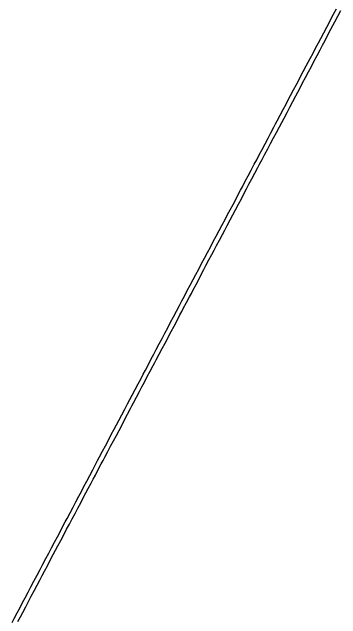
# Model space of a CAD drawing. Extents: x 0 to 34, y 0 to 22.
# Drawn here: x 5.5696 to 5.6524, y 20.1381 to 20.2909 of the extents above; entities that cross this region are included whole.
import ezdxf

# ---------------------------------------------------------------- set-up
doc = ezdxf.new("R2010")
doc.units = 0
doc.layers.add('GM_X_Interstate_Route', color=7, linetype='Continuous')

msp = doc.modelspace()

# ---------------------------------------------------------------- linework, layer by layer
at = {"layer": 'GM_X_Interstate_Route'}
for points in [[(5.569556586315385, 20.137193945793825), (5.570073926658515, 20.13817378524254), (5.570811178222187, 20.139573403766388), (5.571548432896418, 20.140973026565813), (5.572185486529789, 20.14218279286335), (5.5728225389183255, 20.14339203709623), (5.573565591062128, 20.144789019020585), (5.574308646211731, 20.146186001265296), (5.5750517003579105, 20.147582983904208), (5.575450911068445, 20.148333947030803), (5.57585065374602, 20.149084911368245), (5.576587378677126, 20.15048505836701), (5.5773241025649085, 20.15188520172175), (5.578060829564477, 20.15328534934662), (5.578769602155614, 20.154631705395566), (5.579478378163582, 20.155978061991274), (5.580219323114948, 20.157376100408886), (5.580960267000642, 20.15877413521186), (5.581701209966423, 20.160172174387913), (5.5824421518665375, 20.161570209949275), (5.582927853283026, 20.16248571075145), (5.583413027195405, 20.16340121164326), (5.58415239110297, 20.164799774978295), (5.584892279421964, 20.166198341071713), (5.585631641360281, 20.1675969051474), (5.5863715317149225, 20.168995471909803), (5.587005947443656, 20.170195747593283), (5.587640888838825, 20.17139602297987), (5.588377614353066, 20.172796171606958), (5.589114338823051, 20.17419631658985), (5.58985106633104, 20.17559646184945), (5.590587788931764, 20.17699661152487), (5.591081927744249, 20.177935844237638), (5.591575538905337, 20.178875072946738), (5.592315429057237, 20.180273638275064), (5.59305531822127, 20.18167220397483), (5.593794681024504, 20.183070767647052), (5.594534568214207, 20.18446933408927), (5.595273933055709, 20.185867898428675), (5.595852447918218, 20.186962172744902), (5.5964314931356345, 20.188056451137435), (5.597168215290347, 20.18945659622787), (5.597904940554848, 20.190856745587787), (5.598641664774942, 20.19225689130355), (5.59921807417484, 20.193351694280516), (5.599793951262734, 20.19444650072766), (5.600537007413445, 20.195842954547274), (5.601280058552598, 20.197239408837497), (5.6020231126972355, 20.198635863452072), (5.602582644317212, 20.199687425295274), (5.603142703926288, 20.200739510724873), (5.603875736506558, 20.20214123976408), (5.604608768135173, 20.203542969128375), (5.605229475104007, 20.204729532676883), (5.605849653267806, 20.20591609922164), (5.606590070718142, 20.207314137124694), (5.607330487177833, 20.208712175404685), (5.608033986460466, 20.210041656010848), (5.608738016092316, 20.211371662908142), (5.609475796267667, 20.212771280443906), (5.610213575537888, 20.21417090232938), (5.610951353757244, 20.21557052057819), (5.611689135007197, 20.21697013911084), (5.612313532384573, 20.218154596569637), (5.6129379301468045, 20.219339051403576), (5.61368098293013, 20.220736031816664), (5.6144240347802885, 20.222133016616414), (5.615167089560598, 20.223529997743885), (5.615859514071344, 20.224832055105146), (5.616551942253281, 20.226134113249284), (5.617290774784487, 20.227533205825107), (5.618029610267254, 20.22893229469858), (5.618768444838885, 20.23033138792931), (5.619495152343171, 20.231707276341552), (5.620221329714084, 20.233083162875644), (5.620964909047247, 20.234479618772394), (5.621708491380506, 20.235876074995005), (5.622452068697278, 20.237272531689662), (5.623195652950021, 20.238668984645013), (5.623829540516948, 20.239859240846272), (5.624463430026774, 20.241050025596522), (5.625202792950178, 20.24244859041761), (5.625942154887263, 20.24384715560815), (5.626681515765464, 20.245245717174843), (5.62711447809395, 20.24606418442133), (5.627546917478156, 20.246882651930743), (5.628288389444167, 20.248280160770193), (5.629029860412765, 20.24967766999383), (5.629771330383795, 20.25107517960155), (5.630544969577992, 20.25253333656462), (5.630545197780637, 20.252533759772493), (5.631157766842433, 20.253688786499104), (5.631802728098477, 20.25490541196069), (5.6325399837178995, 20.256305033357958), (5.633277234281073, 20.257704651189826), (5.634014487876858, 20.259104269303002), (5.634751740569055, 20.260503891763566), (5.635488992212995, 20.26190351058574), (5.635912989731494, 20.262709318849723), (5.636337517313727, 20.26351460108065), (5.637075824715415, 20.264914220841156), (5.637814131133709, 20.266313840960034), (5.638552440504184, 20.26771345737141), (5.639119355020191, 20.268788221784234), (5.63968626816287, 20.269863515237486), (5.640427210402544, 20.271261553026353), (5.641168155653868, 20.272659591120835), (5.641654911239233, 20.273577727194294), (5.642141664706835, 20.274495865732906), (5.642879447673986, 20.275895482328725), (5.643617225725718, 20.277295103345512), (5.644107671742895, 20.27822589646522), (5.644597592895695, 20.279156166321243), (5.645343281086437, 20.28055156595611), (5.6460889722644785, 20.28194696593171), (5.646703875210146, 20.283098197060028), (5.647318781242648, 20.284248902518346), (5.648056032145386, 20.28564851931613), (5.648793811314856, 20.287048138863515), (5.649284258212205, 20.287978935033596), (5.649774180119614, 20.28890919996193), (5.650510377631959, 20.290309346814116), (5.651246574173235, 20.291709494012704)], [(5.5710105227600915, 20.137423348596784), (5.571625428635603, 20.138574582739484), (5.572240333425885, 20.13972528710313), (5.5729765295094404, 20.141125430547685), (5.573675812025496, 20.14245544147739), (5.574375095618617, 20.143785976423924), (5.575114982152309, 20.145184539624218), (5.575854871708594, 20.146583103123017), (5.576594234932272, 20.14798166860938), (5.57714480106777, 20.149023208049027), (5.577695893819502, 20.15006474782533), (5.578434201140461, 20.15146437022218), (5.579171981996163, 20.152863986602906), (5.579910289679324, 20.154263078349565), (5.580484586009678, 20.15535208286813), (5.581058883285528, 20.156441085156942), (5.581799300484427, 20.157839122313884), (5.582539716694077, 20.15923715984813), (5.583280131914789, 20.160635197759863), (5.583969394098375, 20.161936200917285), (5.584658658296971, 20.16323667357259), (5.585400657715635, 20.164634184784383), (5.586111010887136, 20.165972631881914), (5.586821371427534, 20.167311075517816), (5.587565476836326, 20.168707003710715), (5.5881492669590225, 20.169801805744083), (5.588733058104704, 20.170896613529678), (5.5894676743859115, 20.172297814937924), (5.589992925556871, 20.17329927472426), (5.590518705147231, 20.17430126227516), (5.591260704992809, 20.17569877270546), (5.5920027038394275, 20.177096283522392), (5.592460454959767, 20.177959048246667), (5.5929187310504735, 20.178822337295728), (5.593652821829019, 20.180223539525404), (5.594353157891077, 20.18155987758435), (5.595053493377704, 20.182896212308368), (5.595802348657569, 20.184290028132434), (5.5964815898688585, 20.185553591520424), (5.597160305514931, 20.186817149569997), (5.597892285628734, 20.188219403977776), (5.598624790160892, 20.189621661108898), (5.599356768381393, 20.191023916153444), (5.599744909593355, 20.19176697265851), (5.600132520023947, 20.192510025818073), (5.60087135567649, 20.19390911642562), (5.601610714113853, 20.19530768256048), (5.602238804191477, 20.196496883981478), (5.602867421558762, 20.197686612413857), (5.603609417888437, 20.199084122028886), (5.604350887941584, 20.200481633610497), (5.605092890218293, 20.201879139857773), (5.6054799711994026, 20.202608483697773), (5.605867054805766, 20.203337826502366), (5.60661011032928, 20.20473427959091), (5.6073531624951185, 20.206131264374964), (5.608096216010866, 20.20752771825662), (5.608488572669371, 20.208265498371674), (5.608880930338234, 20.20900275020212), (5.609616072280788, 20.21040395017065), (5.610351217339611, 20.21180515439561), (5.611086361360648, 20.213206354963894), (5.611821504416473, 20.21460755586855), (5.612283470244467, 20.215488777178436), (5.612745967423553, 20.216369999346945), (5.6134895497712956, 20.21776645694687), (5.614233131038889, 20.219162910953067), (5.614696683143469, 20.22003358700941), (5.61516023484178, 20.2209047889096), (5.615894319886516, 20.222305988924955), (5.6166284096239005, 20.2237077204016), (5.6173624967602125, 20.225108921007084), (5.617872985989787, 20.226083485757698), (5.618383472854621, 20.2270580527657), (5.61912335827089, 20.228456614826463), (5.619863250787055, 20.22985518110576), (5.620449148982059, 20.230961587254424), (5.62103452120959, 20.232067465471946), (5.621777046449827, 20.233464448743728), (5.6225195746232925, 20.234861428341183), (5.6231234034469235, 20.235996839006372), (5.623727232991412, 20.237132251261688), (5.624473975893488, 20.23852712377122), (5.625153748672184, 20.239797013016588), (5.625834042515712, 20.241066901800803), (5.626569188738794, 20.242467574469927), (5.627304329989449, 20.24386824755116), (5.628039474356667, 20.245268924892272), (5.6286253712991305, 20.246384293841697), (5.629210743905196, 20.24749966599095), (5.629950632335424, 20.248898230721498), (5.630690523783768, 20.250296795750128), (5.6314304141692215, 20.251695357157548), (5.631873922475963, 20.252533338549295), (5.631874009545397, 20.25253349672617), (5.63250359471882, 20.253722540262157), (5.633239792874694, 20.2551226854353), (5.63393960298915, 20.256452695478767), (5.63463888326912, 20.257782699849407), (5.635386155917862, 20.259177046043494), (5.636133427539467, 20.26057139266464), (5.636881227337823, 20.261965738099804), (5.637469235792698, 20.263062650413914), (5.638057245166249, 20.26415956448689), (5.638793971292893, 20.265559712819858), (5.639530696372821, 20.26695985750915), (5.640267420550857, 20.268360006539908), (5.641004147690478, 20.269760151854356), (5.6414914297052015, 20.270685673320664), (5.641978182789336, 20.27161066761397), (5.642717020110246, 20.273009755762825), (5.6434558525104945, 20.274408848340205), (5.6441946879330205, 20.275807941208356), (5.644921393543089, 20.277183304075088), (5.645647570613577, 20.27855919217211), (5.646382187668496, 20.27996039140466), (5.647116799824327, 20.281361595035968), (5.64774278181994, 20.282555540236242), (5.648368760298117, 20.28374949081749), (5.649112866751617, 20.285145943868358), (5.649856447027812, 20.286542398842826), (5.650361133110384, 20.287490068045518), (5.650866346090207, 20.288437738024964), (5.651610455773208, 20.28983419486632), (5.652354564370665, 20.291230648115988)]]:
    msp.add_lwpolyline(points, dxfattribs=at)

doc.saveas('drawing.dxf')
